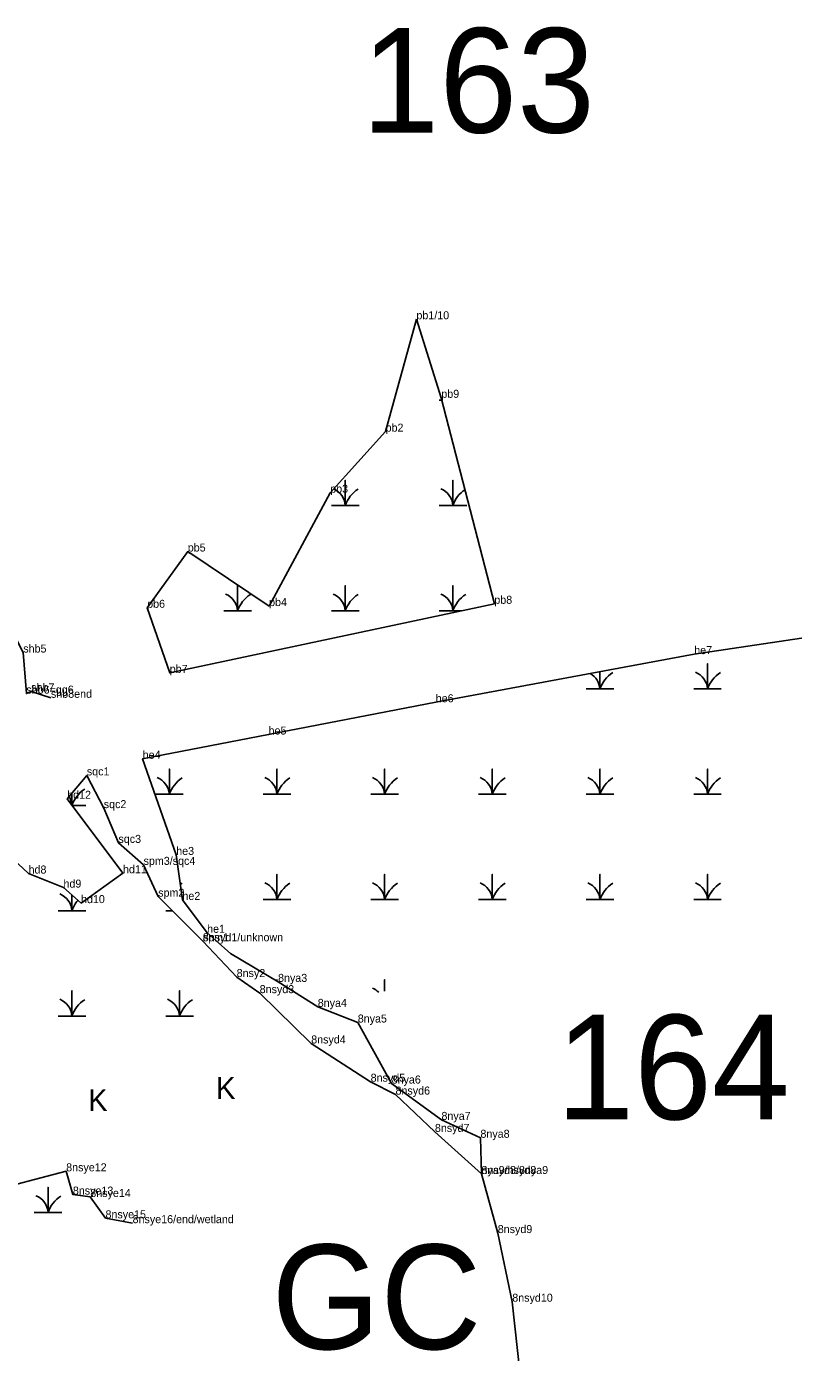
# Model space of a CAD drawing. Extents: x 2072529 to 2268796, y 436423 to 470397.
# Drawn here: x 2184317 to 2184796, y 452608 to 453437 of the extents above; entities that cross this region are included whole.
import ezdxf

# ---------------------------------------------------------------- set-up
doc = ezdxf.new("R2010")
doc.units = 0
for name, color, linetype in [('Default', 7, 'Continuous'), ('Exist Environmental Wetland Boundary', 7, 'Continuous'), ('Exist Environmental Wetland Boundary Cogo Comment', 7, 'Continuous'), ('Exist Environmental Wetland Boundary Cogo Point CELL', 7, 'Continuous'), ('Exist Hydro Jurisdictional Stream or Body of Water NEU Mitigable', 7, 'Continuous'), ('Exist Hydro Jurisdictional Stream or Body of Water NEU Mitigable Cogo Comment', 7, 'Continuous'), ('Exist Hydro Swamp or Marsh', 7, 'Continuous')]:
    doc.layers.add(name, color=color, linetype=linetype)

msp = doc.modelspace()

# ---------------------------------------------------------------- linework, layer by layer
at = {"layer": 'Exist Environmental Wetland Boundary'}
for points in [[(2184560.82, 453253.79), (2184576.37, 453204.72), (2184609.49, 453076.03), (2184406.71, 453032.86), (2184392.59, 453073.54), (2184417.97, 453108.68), (2184468.77, 453074.61), (2184506.94, 453145.43), (2184541.56, 453183.59), (2184560.82, 453253.79)], [(2184430.06, 452870.49), (2184414.61, 452891.04), (2184410.74, 452919.14), (2184389.78, 452979.2), (2184468.45, 452994.37), (2184572.88, 453014.51), (2184734.36, 453044.59), (2184844.78, 453061.05), (2184879.9, 453033.18), (2184921.85, 453038.15), (2184950.29, 453026.71), (2185005.39, 452975.93), (2185089.84, 452940.32), (2185140.72, 452908), (2185212.43, 452875.12), (2185257.21, 452851.43), (2185297.24, 452872.01), (2185336.35, 452934.49), (2185366.6, 452975.91), (2185379.38, 453038.1), (2185384.73, 453120.74)], [(2184430.06, 452870.49), (2184414.61, 452891.04), (2184410.74, 452919.14), (2184389.78, 452979.2), (2184468.45, 452994.37), (2184572.88, 453014.51), (2184734.36, 453044.59), (2184844.78, 453061.05)], [(2184342.64, 452954.22), (2184354.92, 452968.83), (2184365.47, 452948.37), (2184374.66, 452926.66), (2184390.34, 452912.94), (2184399.49, 452893.1), (2184427.35, 452865.2)], [(2184342.64, 452954.22), (2184377.49, 452907.7), (2184351.26, 452889.03), (2184340.31, 452898.72), (2184318.51, 452907.5), (2184305.63, 452919.59), (2184281.2, 452926.35), (2184235.29, 452908.62), (2184218.7, 452882.98), (2184210.93, 452832.58), (2184213.95, 452800.56), (2184203.13, 452729.67), (2184195.27, 452705.58)], [(2184430.06, 452870.49), (2184444.76, 452857.65), (2184474.37, 452839.83), (2184499.17, 452824.21), (2184524.17, 452814.44), (2184545.33, 452776.31), (2184576.46, 452753.6), (2184600.81, 452742.44), (2184601.45, 452719.81)]]:
    msp.add_lwpolyline(points, dxfattribs=at)
at = {"layer": 'Exist Environmental Wetland Boundary Cogo Point CELL'}
for p, q in [((2184560.82, 453253.79), (2184560.82, 453253.79)), ((2184576.37, 453204.72), (2184576.37, 453204.72)), ((2184541.56, 453183.59), (2184541.56, 453183.59)), ((2184506.94, 453145.43), (2184506.94, 453145.43)), ((2184417.97, 453108.68), (2184417.97, 453108.68)), ((2184468.77, 453074.61), (2184468.77, 453074.61)), ((2184609.49, 453076.03), (2184609.49, 453076.03)), ((2184392.59, 453073.54), (2184392.59, 453073.54)), ((2184734.36, 453044.59), (2184734.36, 453044.59)), ((2184406.71, 453032.86), (2184406.71, 453032.86)), ((2184320.18, 453021.34), (2184320.18, 453021.34)), ((2184332.48, 453017.31), (2184332.48, 453017.31)), ((2184572.88, 453014.51), (2184572.88, 453014.51)), ((2184468.45, 452994.37), (2184468.45, 452994.37)), ((2184389.78, 452979.2), (2184389.78, 452979.2)), ((2184354.92, 452968.83), (2184354.92, 452968.83)), ((2184342.64, 452954.22), (2184342.64, 452954.22)), ((2184365.47, 452948.37), (2184365.47, 452948.37)), ((2184374.66, 452926.66), (2184374.66, 452926.66)), ((2184410.74, 452919.14), (2184410.74, 452919.14)), ((2184390.34, 452912.94), (2184390.34, 452912.94)), ((2184318.51, 452907.5), (2184318.51, 452907.5)), ((2184377.49, 452907.7), (2184377.49, 452907.7)), ((2184340.31, 452898.72), (2184340.31, 452898.72)), ((2184399.49, 452893.1), (2184399.49, 452893.1)), ((2184351.26, 452889.03), (2184351.26, 452889.03)), ((2184414.61, 452891.04), (2184414.61, 452891.04)), ((2184430.06, 452870.49), (2184430.06, 452870.49)), ((2184427.35, 452865.2), (2184427.35, 452865.2)), ((2184427.35, 452865.2), (2184427.35, 452865.2)), ((2184448.52, 452842.85), (2184448.52, 452842.85)), ((2184474.37, 452839.83), (2184474.37, 452839.83)), ((2184462.89, 452832.78), (2184462.89, 452832.78)), ((2184499.17, 452824.21), (2184499.17, 452824.21)), ((2184524.17, 452814.44), (2184524.17, 452814.44)), ((2184495.09, 452801.36), (2184495.09, 452801.36)), ((2184532.22, 452777.48), (2184532.22, 452777.48)), ((2184545.33, 452776.31), (2184545.33, 452776.31)), ((2184547.75, 452769.42), (2184547.75, 452769.42)), ((2184576.46, 452753.6), (2184576.46, 452753.6)), ((2184572.37, 452746.08), (2184572.37, 452746.08)), ((2184600.81, 452742.44), (2184600.81, 452742.44)), ((2184342, 452721.5), (2184342, 452721.5)), ((2184601.45, 452719.81), (2184601.45, 452719.81)), ((2184601.45, 452719.81), (2184601.45, 452719.81)), ((2184601.45, 452719.81), (2184601.45, 452719.81)), ((2184601.45, 452719.81), (2184601.45, 452719.81)), ((2184346.18, 452706.95), (2184346.18, 452706.95)), ((2184357.08, 452705.45), (2184357.08, 452705.45)), ((2184366.57, 452692.14), (2184366.57, 452692.14)), ((2184383.5, 452689.09), (2184383.5, 452689.09)), ((2184611.63, 452682.9), (2184611.63, 452682.9)), ((2184620.69, 452640.03), (2184620.69, 452640.03))]:
    msp.add_line(p, q, dxfattribs=at)
at = {"layer": 'Exist Hydro Jurisdictional Stream or Body of Water NEU Mitigable'}
for points in [[(2184237.77, 453185.47), (2184260.36, 453161.16), (2184292.62, 453119.01), (2184281.81, 453101.74), (2184295.32, 453083.73), (2184315.19, 453045.58), (2184317.13, 453019.93), (2184320.18, 453021.34), (2184332.48, 453017.31)], [(2184354.92, 452968.83), (2184365.47, 452948.37), (2184374.66, 452926.66), (2184390.34, 452912.94), (2184399.49, 452893.1), (2184427.35, 452865.2)], [(2184427.35, 452865.2), (2184448.52, 452842.85), (2184462.89, 452832.78), (2184495.09, 452801.36), (2184532.22, 452777.48), (2184547.75, 452769.42), (2184572.37, 452746.08), (2184601.45, 452719.81), (2184611.63, 452682.9), (2184620.69, 452640.03), (2184625.62, 452594.37)], [(2184383.5, 452689.09), (2184366.57, 452692.14), (2184357.08, 452705.45), (2184346.18, 452706.95), (2184342, 452721.5), (2184291.25, 452708.24), (2184243.71, 452715.43), (2184195.27, 452705.58), (2184141.22, 452692.72), (2184091.73, 452688.49)]]:
    msp.add_lwpolyline(points, dxfattribs=at)
at = {"layer": 'Exist Hydro Swamp or Marsh'}
for points in [[(2184575.02, 453203.24), (2184576.75, 453203.24)], [(2184507.77, 453137.44), (2184516.37, 453137.44), (2184516.37, 453153.22), (2184516.37, 453137.44), (2184524.98, 453137.44)], [(2184575.02, 453137.44), (2184583.62, 453137.44), (2184583.62, 453153.22), (2184583.62, 453137.44), (2184592.23, 453137.44)], [(2184440.52, 453071.64), (2184449.12, 453071.64), (2184449.12, 453087.42), (2184449.12, 453071.64), (2184457.73, 453071.64)], [(2184507.77, 453071.64), (2184516.37, 453071.64), (2184516.37, 453087.42), (2184516.37, 453071.64), (2184524.98, 453071.64)], [(2184575.02, 453071.64), (2184583.62, 453071.64), (2184583.62, 453087.42), (2184583.62, 453071.64), (2184588.88, 453071.64)], [(2184666.85, 453022.81), (2184675.45, 453022.81), (2184675.45, 453033.62)], [(2184675.45, 453033.62), (2184675.45, 453022.81), (2184684.05, 453022.81)], [(2184734.1, 453022.81), (2184742.7, 453022.81), (2184742.7, 453038.59), (2184742.7, 453022.81), (2184751.3, 453022.81)], [(2184397.85, 452957.01), (2184406.45, 452957.01), (2184406.45, 452972.79), (2184406.45, 452957.01), (2184415.05, 452957.01)], [(2184465.1, 452957.01), (2184473.7, 452957.01), (2184473.7, 452972.79), (2184473.7, 452957.01), (2184482.3, 452957.01)], [(2184532.35, 452957.01), (2184540.95, 452957.01), (2184540.95, 452972.79), (2184540.95, 452957.01), (2184549.55, 452957.01)], [(2184599.6, 452957.01), (2184608.2, 452957.01), (2184608.2, 452972.79), (2184608.2, 452957.01), (2184616.8, 452957.01)], [(2184666.85, 452957.01), (2184675.45, 452957.01), (2184675.45, 452972.79), (2184675.45, 452957.01), (2184684.05, 452957.01)], [(2184734.1, 452957.01), (2184742.7, 452957.01), (2184742.7, 452972.79), (2184742.7, 452957.01), (2184751.3, 452957.01)], [(2184345.6, 452950.28), (2184345.6, 452957.74)], [(2184345.6, 452957.74), (2184345.6, 452950.28)], [(2184345.76, 452950.07), (2184354.2, 452950.07)], [(2184465.1, 452891.21), (2184473.7, 452891.21), (2184473.7, 452906.99), (2184473.7, 452891.21), (2184482.3, 452891.21)], [(2184532.35, 452891.21), (2184540.95, 452891.21), (2184540.95, 452906.99), (2184540.95, 452891.21), (2184549.55, 452891.21)], [(2184599.6, 452891.21), (2184608.2, 452891.21), (2184608.2, 452906.99), (2184608.2, 452891.21), (2184616.8, 452891.21)], [(2184666.85, 452891.21), (2184675.45, 452891.21), (2184675.45, 452906.99), (2184675.45, 452891.21), (2184684.05, 452891.21)], [(2184734.1, 452891.21), (2184742.7, 452891.21), (2184742.7, 452906.99), (2184742.7, 452891.21), (2184751.3, 452891.21)], [(2184337, 452884.27), (2184345.6, 452884.27), (2184345.6, 452894.04)], [(2184345.6, 452894.04), (2184345.6, 452884.27), (2184354.2, 452884.27)], [(2184404.25, 452884.27), (2184408.3, 452884.27)], [(2184414.59, 452891.21), (2184415.05, 452891.21)], [(2184337, 452818.47), (2184345.6, 452818.47), (2184345.6, 452834.25), (2184345.6, 452818.47), (2184354.2, 452818.47)], [(2184404.25, 452818.47), (2184412.85, 452818.47), (2184412.85, 452834.25), (2184412.85, 452818.47), (2184421.45, 452818.47)], [(2184473.7, 452840.23), (2184473.7, 452841.19), (2184473.7, 452840.23)], [(2184540.95, 452834.12), (2184540.95, 452841.19), (2184540.95, 452834.12)], [(2184322.09, 452695.79), (2184330.69, 452695.79), (2184330.69, 452711.57), (2184330.69, 452695.79), (2184339.29, 452695.79)]]:
    msp.add_lwpolyline(points, dxfattribs=at)
for centre, radius, start, end in [((2184504.11, 453136.55), 12.3, 4.14034, 66.14686), ((2184534.62, 453131.38), 19.22, 122.12745, 161.62219), ((2184571.36, 453136.55), 12.3, 4.14034, 67.53497), ((2184601.87, 453131.38), 19.22, 123.9227, 161.62219), ((2184436.86, 453070.75), 12.3, 4.14034, 67.53497), ((2184467.37, 453065.58), 19.22, 122.12745, 161.62219), ((2184504.11, 453070.75), 12.3, 4.14034, 67.53497), ((2184534.62, 453065.58), 19.22, 122.12745, 161.62219), ((2184571.36, 453070.75), 12.3, 4.14034, 67.53497), ((2184601.87, 453065.58), 19.22, 122.12745, 161.62219), ((2184663.18, 453021.92), 12.3, 4.14034, 59.32388), ((2184693.69, 453016.75), 19.22, 122.12745, 161.62219), ((2184730.43, 453021.92), 12.3, 4.14034, 67.53497), ((2184760.94, 453016.75), 19.22, 122.12745, 161.62219), ((2184394.18, 452956.12), 12.3, 4.14034, 67.53497), ((2184424.69, 452950.95), 19.22, 122.12745, 161.62219), ((2184461.43, 452956.12), 12.3, 4.14034, 67.53497), ((2184491.94, 452950.95), 19.22, 122.12745, 161.62219), ((2184528.68, 452956.12), 12.3, 4.14034, 67.53497), ((2184559.19, 452950.95), 19.22, 122.12745, 161.62219), ((2184595.93, 452956.12), 12.3, 4.14034, 67.53497), ((2184626.44, 452950.95), 19.22, 122.12745, 161.62219), ((2184663.18, 452956.12), 12.3, 4.14034, 67.53497), ((2184693.69, 452950.95), 19.22, 122.12745, 161.62219), ((2184730.43, 452956.12), 12.3, 4.14034, 67.53497), ((2184760.94, 452950.95), 19.22, 122.12745, 161.62219), ((2184363.84, 452944.01), 19.22, 122.12745, 161.16653), ((2184333.33, 452949.18), 12.3, 5.24272, 31.55116), ((2184424.69, 452885.15), 19.22, 122.12745, 126.37282), ((2184461.43, 452890.32), 12.3, 4.14034, 67.53497), ((2184491.94, 452885.15), 19.22, 122.12745, 161.62219), ((2184528.68, 452890.32), 12.3, 4.14034, 67.53497), ((2184559.19, 452885.15), 19.22, 122.12745, 161.62219), ((2184595.93, 452890.32), 12.3, 4.14034, 67.53497), ((2184626.44, 452885.15), 19.22, 122.12745, 161.62219), ((2184663.18, 452890.32), 12.3, 4.14034, 67.53497), ((2184693.69, 452885.15), 19.22, 122.12745, 161.62219), ((2184730.43, 452890.32), 12.3, 4.14034, 67.53497), ((2184760.94, 452885.15), 19.22, 122.12745, 161.62219), ((2184333.33, 452883.38), 12.3, 4.14034, 67.53497), ((2184363.84, 452878.21), 19.22, 139.18973, 161.62219), ((2184491.94, 452819.35), 19.22, 122.12745, 123.31524), ((2184528.68, 452824.52), 12.3, 45.98201, 67.53497), ((2184333.33, 452817.58), 12.3, 4.14034, 67.53497), ((2184363.84, 452812.41), 19.22, 122.12745, 161.62219), ((2184400.58, 452817.58), 12.3, 4.14034, 67.53497), ((2184431.09, 452812.41), 19.22, 122.12745, 161.62219), ((2184318.42, 452694.9), 12.3, 4.14034, 67.53497), ((2184348.93, 452689.73), 19.22, 122.12745, 161.62219)]:
    msp.add_arc(centre, radius, start, end, dxfattribs=at)

# ---------------------------------------------------------------- texts
at = {"layer": 'Default'}
for s, p in [('163', (2184526.52, 453370.36)), ('164', (2184648.19, 452753.94)), ('GC', (2184470.33, 452610.38))]:
    msp.add_text(s, height=65.34, dxfattribs=at).set_placement(p)
at = {"layer": 'Exist Environmental Wetland Boundary Cogo Comment'}
for s, p in [('pb1/10', (2184560.82, 453253.79)), ('pb9', (2184576.37, 453204.72)), ('pb2', (2184541.56, 453183.59)), ('pb3', (2184506.94, 453145.43)), ('pb5', (2184417.97, 453108.68)), ('pb6', (2184392.59, 453073.54)), ('pb4', (2184468.77, 453074.61)), ('pb8', (2184609.49, 453076.03)), ('he7', (2184734.36, 453044.59)), ('pb7', (2184406.71, 453032.86)), ('he6', (2184572.88, 453014.51)), ('he5', (2184468.45, 452994.37)), ('he4', (2184389.78, 452979.2)), ('hd12', (2184342.64, 452954.22)), ('he3', (2184410.74, 452919.14)), ('hd8', (2184318.51, 452907.5)), ('hd11', (2184377.49, 452907.7)), ('hd9', (2184340.31, 452898.72)), ('hd10', (2184351.26, 452889.03)), ('he2', (2184414.61, 452891.04)), ('he1', (2184430.06, 452870.49))]:
    msp.add_text(s, height=5, dxfattribs=at).set_placement(p)
at = {"layer": 'Exist Hydro Jurisdictional Stream or Body of Water NEU Mitigable Cogo Comment'}
for s, p in [('shb5', (2184315.19, 453045.58)), ('shb6=gg6', (2184317.13, 453019.93)), ('shb7', (2184320.18, 453021.34)), ('shb8end', (2184332.48, 453017.31)), ('sqc1', (2184354.92, 452968.83)), ('sqc2', (2184365.47, 452948.37)), ('sqc3', (2184374.66, 452926.66)), ('spm3/sqc4', (2184390.34, 452912.94)), ('spm2', (2184399.49, 452893.1)), ('spm1', (2184427.35, 452865.2)), ('8nsyd1/unknown', (2184427.35, 452865.2)), ('8nsy2', (2184448.52, 452842.85)), ('8nya3', (2184474.37, 452839.83)), ('8nsyd3', (2184462.89, 452832.78)), ('8nya4', (2184499.17, 452824.21)), ('8nya5', (2184524.17, 452814.44)), ('8nsyd4', (2184495.09, 452801.36)), ('8nsyd5', (2184532.22, 452777.48)), ('8nya6', (2184545.33, 452776.31)), ('8nsyd6', (2184547.75, 452769.42)), ('8nsyd7', (2184572.37, 452746.08)), ('8nya7', (2184576.46, 452753.6)), ('8nya8', (2184600.81, 452742.44)), ('8nsye12', (2184342, 452721.5)), ('8nsyd8/8nya9', (2184601.45, 452719.81)), ('nya9/nsyd8', (2184601.45, 452719.81)), ('8nsye13', (2184346.18, 452706.95)), ('8nsye14', (2184357.08, 452705.45)), ('8nsye15', (2184366.57, 452692.14)), ('8nsye16/end/wetland', (2184383.5, 452689.09)), ('8nsyd9', (2184611.63, 452682.9)), ('8nsyd10', (2184620.69, 452640.03))]:
    msp.add_text(s, height=5, dxfattribs=at).set_placement(p)
at = {"layer": 'Exist Hydro Swamp or Marsh'}
for p in [(2184435.63, 452766.71), (2184355.71, 452759.19)]:
    msp.add_text('K', height=13.6, dxfattribs=at).set_placement(p)

doc.saveas('drawing.dxf')
